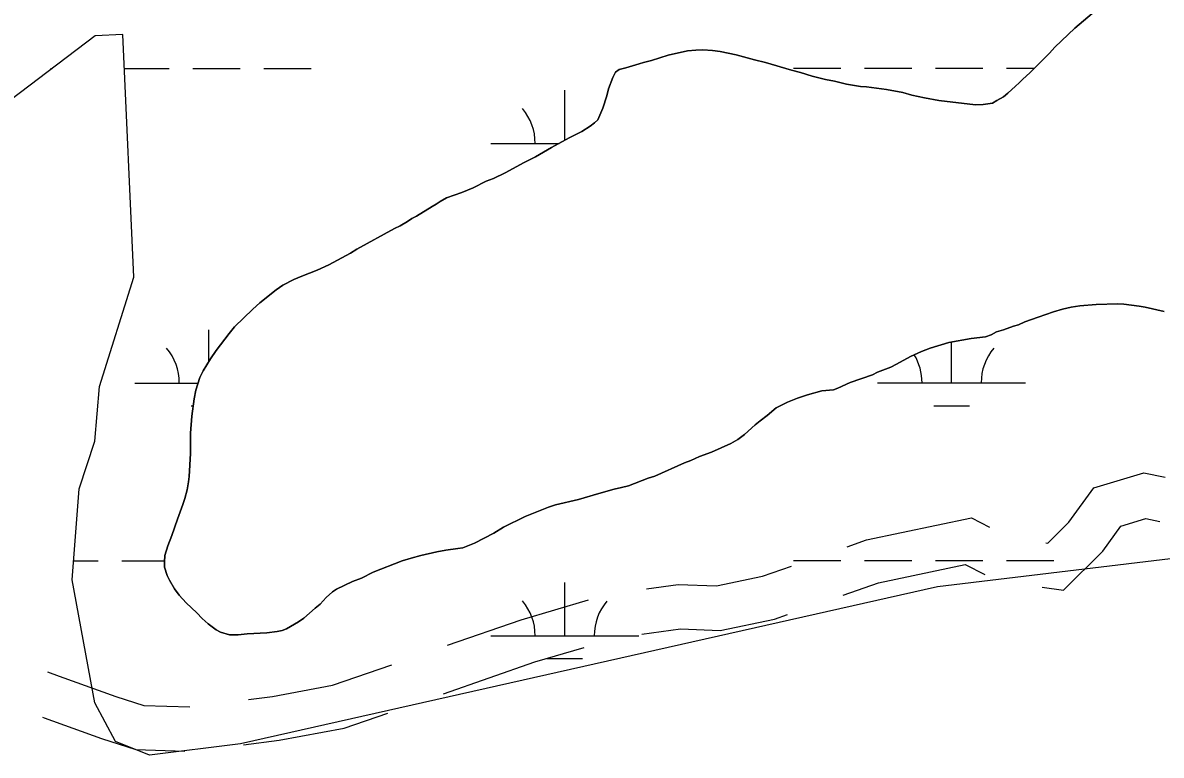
# Model space of a CAD drawing. Extents: x 3263578 to 3301413, y 764927 to 798602.
# Drawn here: x 3286878 to 3287648, y 788701 to 789196 of the extents above; entities that cross this region are included whole.
import ezdxf

# ---------------------------------------------------------------- set-up
doc = ezdxf.new("R2010")
doc.units = 0
for name, color, linetype in [('V-ROAD-CNTR', 7, 'Continuous'), ('V-SITE-VEGE', 7, 'Continuous'), ('V-TOPO-SHOR', 7, 'Continuous'), ('V-WETL-SWMP', 7, 'Continuous')]:
    doc.layers.add(name, color=color, linetype=linetype)

msp = doc.modelspace()

# ---------------------------------------------------------------- linework, layer by layer
at = {"layer": 'V-ROAD-CNTR'}
for points in [[(3287569.63, 788844.21), (3287570.9, 788844.05), (3287585.26, 788858.27), (3287602.13, 788881.43), (3287635.94, 788891.56), (3287650.2, 788888.57)], [(3287435.49, 788841.66), (3287448.56, 788846.22), (3287519.32, 788861.13), (3287531.66, 788854.86)], [(3287567.06, 788814.29), (3287581.56, 788812.38), (3287608.09, 788838.65), (3287620.43, 788855.59), (3287637.25, 788860.63), (3287646.57, 788858.68)], [(3287299.76, 788813.24), (3287321.17, 788816.25), (3287347.17, 788815.29), (3287378.3, 788821.72), (3287397.72, 788828.49)], [(3287432.75, 788808.94), (3287456.63, 788817.27), (3287515.16, 788829.59), (3287528.44, 788822.84)], [(3287165.43, 788775.05), (3287215.13, 788792.34), (3287260.56, 788805.81)], [(3287296.56, 788782.5), (3287322.72, 788786.17), (3287349.69, 788785.17), (3287386.31, 788792.74), (3287394.99, 788795.77)], [(3287162.71, 788742.34), (3287224.32, 788763.78), (3287257.66, 788773.66)], [(3286895.01, 788757.07), (3286902.89, 788754.31), (3286941.28, 788740.53), (3286960.06, 788734.44), (3286991.15, 788733.43)], [(3287030.82, 788738.4), (3287047.01, 788740.55), (3287087.76, 788748.05), (3287127.65, 788761.91)], [(3286891.61, 788726.47), (3286892.87, 788726.03), (3286931.58, 788712.14), (3286954.84, 788704.59), (3286987.9, 788703.52)], [(3287027.61, 788707.71), (3287051.7, 788710.91), (3287095.44, 788718.96), (3287124.93, 788729.2)]]:
    msp.add_lwpolyline(points, dxfattribs=at)
at = {"layer": 'V-SITE-VEGE'}
for points in [[(3287600.94, 789202.02), (3287589.22, 789192.05), (3287575.73, 789179.16), (3287572.02, 789175.06), (3287558.73, 789161.77), (3287554.04, 789157.67), (3287551.69, 789155.13), (3287549.15, 789152.79), (3287543.88, 789148.1), (3287540.94, 789145.76), (3287533.52, 789141.46), (3287527.26, 789140.48), (3287522.18, 789140.29), (3287497.37, 789143.23), (3287487.6, 789144.99), (3287479, 789146.75), (3287472.94, 789148.51), (3287462, 789150.66), (3287448.52, 789152.42), (3287444.42, 789152.62), (3287435.04, 789154.18), (3287426.83, 789156.14), (3287420.77, 789157.31), (3287411.79, 789159.66), (3287403.77, 789162.01), (3287397.72, 789163.57), (3287380.33, 789168.85), (3287372.71, 789170.61), (3287360.4, 789173.94), (3287349.65, 789176.28), (3287344.38, 789177.07), (3287337.93, 789177.46), (3287333.24, 789177.26), (3287327.57, 789176.68), (3287314.48, 789173.75), (3287303.14, 789170.23), (3287297.87, 789168.87), (3287294.94, 789167.89), (3287285.95, 789165.35), (3287281.26, 789164.18), (3287278.92, 789162.23), (3287276.96, 789158.71), (3287274.22, 789151.09), (3287273.05, 789146.4), (3287270.31, 789138), (3287266.99, 789130.19), (3287264.64, 789128.04), (3287261.71, 789125.89), (3287256.04, 789122.18), (3287247.64, 789117.88), (3287235.72, 789111.43), (3287224.78, 789105.18), (3287217.15, 789101.28), (3287204.26, 789094.25), (3287196.44, 789090.54), (3287191.55, 789088.58), (3287182.76, 789084.09), (3287174.94, 789080.97), (3287164.78, 789077.45), (3287160.29, 789074.91), (3287157.75, 789073.15), (3287155.01, 789071.59), (3287144.46, 789064.95), (3287141.33, 789063.39), (3287138.4, 789061.44), (3287133.32, 789058.51), (3287129.6, 789056.75), (3287104.2, 789042.68), (3287099.7, 789039.95), (3287085.24, 789032.14), (3287077.23, 789028.43), (3287066.87, 789024.52), (3287061.6, 789022.18), (3287054.17, 789018.46), (3287049.68, 789015.34), (3287038.54, 789006.35), (3287033.85, 789002.25), (3287021.34, 788990.14), (3287017.82, 788985.84), (3287009.02, 788974.32), (3287005.31, 788968.65), (3287000.23, 788960.44), (3286998.08, 788955.95), (3286995.34, 788947.55), (3286994.17, 788941.49), (3286992.6, 788929.96), (3286991.62, 788918.43), (3286991.62, 788904.76), (3286990.83, 788889.12), (3286990.44, 788885.61)], [(3286990.44, 788885.61), (3286989.46, 788880.14), (3286987.9, 788874.27), (3286986.53, 788870.17), (3286982.81, 788860.21), (3286979.1, 788849.27), (3286976.36, 788842.23), (3286974.41, 788835.78), (3286974.02, 788831.48), (3286974.21, 788827.77), (3286975.97, 788822.3), (3286977.53, 788818.98), (3286980.85, 788813.31), (3286983.98, 788809.01), (3286988.66, 788803.73), (3286996.09, 788796.89), (3286999.6, 788793.18), (3287003.71, 788789.47), (3287008.98, 788785.56), (3287011.91, 788783.99), (3287017.97, 788782.23), (3287023.83, 788782.04), (3287030.08, 788782.82), (3287043.18, 788783.4), (3287050.21, 788784.38), (3287053.53, 788785.16), (3287056.66, 788786.13), (3287064.67, 788790.82), (3287068.38, 788793.36), (3287076.01, 788800.2), (3287079.33, 788802.93), (3287083.43, 788807.43), (3287087.73, 788811.14), (3287090.27, 788812.9), (3287101.22, 788818.17), (3287107.28, 788820.51), (3287115.09, 788824.42), (3287134.63, 788832.03), (3287140.89, 788833.99), (3287147.34, 788835.74), (3287158.08, 788838.28), (3287164.14, 788839.45), (3287172.35, 788840.43), (3287175.67, 788841.01), (3287183.49, 788844.14), (3287196.58, 788850.78), (3287203.23, 788854.88), (3287217.88, 788862.11), (3287233.71, 788868.36), (3287238.4, 788869.92), (3287253.84, 788873.63), (3287267.52, 788877.73), (3287278.07, 788880.66), (3287282.95, 788881.63), (3287287.64, 788882.8), (3287300.93, 788887.88), (3287305.43, 788889.25), (3287325.56, 788898.43), (3287329.85, 788899.99), (3287335.72, 788902.53), (3287343.73, 788905.65), (3287356.83, 788911.32), (3287361.51, 788914.05), (3287366.01, 788917.57), (3287373.24, 788924.02), (3287376.56, 788926.75), (3287381.25, 788930.27), (3287387.51, 788935.54), (3287395.13, 788939.25), (3287401.77, 788941.98), (3287408.61, 788944.33), (3287418.38, 788947.06), (3287426.2, 788947.65), (3287429.13, 788948.82), (3287437.53, 788952.72), (3287452.58, 788957.8), (3287455.9, 788959.56), (3287464.89, 788963.07), (3287468.8, 788965.03), (3287478.18, 788970.3), (3287485.6, 788973.62), (3287491.47, 788975.77), (3287504.17, 788979.67), (3287519.22, 788982.41), (3287528.79, 788983.58), (3287532.7, 788984.94), (3287536.22, 788986.9), (3287541.1, 788988.26), (3287547.75, 788990.61), (3287551.07, 788991.58), (3287555.37, 788993.54), (3287564.55, 788996.85), (3287574.91, 789000.37), (3287580.97, 789002.13), (3287586.83, 789003.49), (3287592.69, 789004.47), (3287603.63, 789005.25), (3287618.29, 789005.83), (3287622.39, 789005.64), (3287632.75, 789004.27), (3287636.85, 789003.48)], [(3287636.85, 789003.48), (3287649.55, 789000.55)]]:
    msp.add_lwpolyline(points, dxfattribs=at)
at = {"layer": 'V-TOPO-SHOR'}
for points in [[(3287054.17, 789018.46), (3287061.6, 789022.18), (3287066.87, 789024.52), (3287077.23, 789028.43), (3287085.24, 789032.14), (3287099.7, 789039.95), (3287104.2, 789042.68), (3287129.6, 789056.75), (3287133.32, 789058.5), (3287138.4, 789061.44), (3287141.33, 789063.39), (3287144.46, 789064.95), (3287155.01, 789071.59), (3287157.75, 789073.15), (3287160.29, 789074.91), (3287164.78, 789077.45), (3287174.94, 789080.97), (3287182.76, 789084.09), (3287191.55, 789088.58), (3287196.44, 789090.54), (3287204.26, 789094.25), (3287217.15, 789101.28), (3287224.78, 789105.18), (3287235.72, 789111.43), (3287247.64, 789117.88), (3287256.04, 789122.18), (3287261.71, 789125.89), (3287264.64, 789128.04), (3287266.99, 789130.19), (3287270.31, 789138), (3287273.05, 789146.4), (3287274.22, 789151.09), (3287276.96, 789158.71), (3287278.92, 789162.23), (3287281.26, 789164.18), (3287285.95, 789165.35), (3287294.94, 789167.89), (3287297.87, 789168.87), (3287303.14, 789170.23), (3287314.48, 789173.75), (3287327.57, 789176.68), (3287333.24, 789177.26), (3287337.93, 789177.46), (3287344.38, 789177.07), (3287349.65, 789176.28), (3287360.4, 789173.94), (3287372.71, 789170.61), (3287380.33, 789168.85), (3287397.72, 789163.57), (3287403.77, 789162.01), (3287411.79, 789159.66), (3287420.77, 789157.31), (3287426.83, 789156.14), (3287435.04, 789154.18), (3287444.42, 789152.62), (3287448.52, 789152.42), (3287462, 789150.66), (3287472.94, 789148.51), (3287479, 789146.75), (3287487.6, 789144.99), (3287497.37, 789143.23), (3287522.18, 789140.29), (3287527.26, 789140.48), (3287533.52, 789141.46), (3287536.64, 789143.22), (3287540.94, 789145.76), (3287543.88, 789148.1), (3287549.15, 789152.79), (3287551.69, 789155.13), (3287554.04, 789157.67), (3287558.73, 789161.77), (3287572.02, 789175.06), (3287575.73, 789179.16), (3287589.22, 789192.05), (3287600.94, 789202.02)], [(3287528.79, 788983.58), (3287519.22, 788982.41), (3287504.17, 788979.67), (3287491.47, 788975.77), (3287485.6, 788973.62), (3287478.18, 788970.3), (3287468.8, 788965.03), (3287464.89, 788963.07), (3287455.9, 788959.56), (3287452.58, 788957.8), (3287437.53, 788952.72), (3287429.13, 788948.82), (3287426.2, 788947.65), (3287418.38, 788947.06), (3287408.61, 788944.33), (3287401.77, 788941.98), (3287395.13, 788939.25), (3287387.51, 788935.54), (3287381.25, 788930.27), (3287376.56, 788926.75), (3287373.24, 788924.02), (3287366.01, 788917.57), (3287361.51, 788914.05), (3287356.82, 788911.32), (3287343.73, 788905.65), (3287335.72, 788902.53), (3287329.85, 788899.99), (3287325.56, 788898.43), (3287305.43, 788889.25), (3287300.93, 788887.88), (3287287.64, 788882.8), (3287282.95, 788881.63), (3287278.07, 788880.66), (3287267.52, 788877.73), (3287253.84, 788873.63), (3287238.4, 788869.92), (3287233.71, 788868.36), (3287217.88, 788862.11), (3287203.23, 788854.88), (3287196.58, 788850.78), (3287183.49, 788844.14), (3287175.67, 788841.01), (3287172.35, 788840.43), (3287164.14, 788839.45), (3287158.08, 788838.28), (3287147.34, 788835.74), (3287140.89, 788833.99), (3287134.63, 788832.03), (3287115.09, 788824.42), (3287107.28, 788820.51), (3287101.22, 788818.17), (3287090.27, 788812.9), (3287087.73, 788811.14), (3287083.43, 788807.43), (3287079.33, 788802.93), (3287076.01, 788800.2), (3287068.38, 788793.36), (3287064.67, 788790.82), (3287056.66, 788786.13), (3287053.53, 788785.16), (3287050.21, 788784.38), (3287043.18, 788783.4), (3287030.08, 788782.82), (3287023.83, 788782.04), (3287017.97, 788782.23), (3287011.91, 788783.99), (3287008.98, 788785.56), (3287003.71, 788789.47), (3286999.6, 788793.18), (3286996.09, 788796.89), (3286988.66, 788803.73), (3286983.98, 788809.01), (3286980.85, 788813.31), (3286977.53, 788818.98), (3286975.97, 788822.3), (3286974.21, 788827.77), (3286974.02, 788831.48), (3286974.41, 788835.78), (3286976.36, 788842.23), (3286979.1, 788849.27), (3286982.81, 788860.21), (3286986.53, 788870.17), (3286987.9, 788874.27), (3286989.46, 788880.14), (3286990.44, 788885.61), (3286990.83, 788889.12), (3286991.62, 788904.76), (3286991.62, 788918.43), (3286992.6, 788929.96), (3286994.17, 788941.49), (3286995.34, 788947.55), (3286998.08, 788955.95), (3287000.23, 788960.44), (3287005.31, 788968.65), (3287009.02, 788974.32), (3287017.82, 788985.84), (3287021.34, 788990.14), (3287033.85, 789002.25), (3287038.54, 789006.35), (3287049.68, 789015.34), (3287054.17, 789018.46)], [(3287649.55, 789000.55), (3287636.85, 789003.48), (3287632.75, 789004.27), (3287622.39, 789005.64), (3287618.29, 789005.83), (3287603.63, 789005.25), (3287592.69, 789004.47), (3287586.83, 789003.49), (3287580.97, 789002.13), (3287574.91, 789000.37), (3287564.55, 788996.85), (3287555.37, 788993.54), (3287551.07, 788991.58), (3287547.75, 788990.61), (3287541.1, 788988.26), (3287536.22, 788986.9), (3287532.7, 788984.94), (3287528.79, 788983.58)]]:
    msp.add_lwpolyline(points, dxfattribs=at)
at = {"layer": 'V-WETL-SWMP'}
for p, q in [((3286897.21, 789164.89), (3286898.14, 789164.89)), ((3286947, 789164.89), (3286977.21, 789164.89)), ((3286993.21, 789164.89), (3287025.21, 789164.89)), ((3287041.21, 789164.9), (3287073.21, 789164.9)), ((3287399.12, 789164.92), (3287431.12, 789164.92)), ((3287447.12, 789164.93), (3287479.12, 789164.93)), ((3287495.12, 789164.93), (3287527.12, 789164.93)), ((3287543.12, 789164.93), (3287561.88, 789164.93)), ((3287244.53, 789116.21), (3287244.53, 789150.17)), ((3287194.53, 789114.17), (3287240.76, 789114.17)), ((3287004.07, 788966.66), (3287004.07, 788988.29)), ((3287505.98, 788952.33), (3287505.98, 788980.01)), ((3286954.07, 788952.29), (3286996.88, 788952.29)), ((3287455.98, 788952.32), (3287555.98, 788952.33)), ((3286992.08, 788936.86), (3286993.54, 788936.86)), ((3287493.98, 788936.89), (3287517.98, 788936.9)), ((3286912.71, 788832.21), (3286929.24, 788832.21)), ((3286945.24, 788832.21), (3286974.08, 788832.22)), ((3287399.15, 788832.25), (3287431.15, 788832.25)), ((3287447.15, 788832.25), (3287479.15, 788832.25)), ((3287495.15, 788832.25), (3287527.15, 788832.26)), ((3287543.15, 788832.26), (3287575.15, 788832.26)), ((3287244.56, 788781.49), (3287244.56, 788817.49)), ((3287194.56, 788781.49), (3287294.56, 788781.5)), ((3287232.56, 788766.06), (3287256.56, 788766.06))]:
    msp.add_line(p, q, dxfattribs=at)
for points in [[(3287600.94, 789202.02), (3287589.22, 789192.06), (3287575.73, 789179.16), (3287572.02, 789175.06), (3287558.73, 789161.78), (3287554.04, 789157.67), (3287551.69, 789155.13), (3287549.15, 789152.79), (3287543.87, 789148.1), (3287540.94, 789145.76), (3287536.64, 789143.22), (3287533.52, 789141.46), (3287527.26, 789140.48), (3287522.18, 789140.29), (3287497.37, 789143.23), (3287487.6, 789144.99), (3287479, 789146.75), (3287472.94, 789148.51), (3287462, 789150.66), (3287448.52, 789152.42), (3287444.42, 789152.62), (3287435.04, 789154.18), (3287426.83, 789156.14), (3287420.77, 789157.31), (3287411.79, 789159.66), (3287403.77, 789162.01), (3287397.72, 789163.57), (3287380.33, 789168.85), (3287372.71, 789170.61), (3287360.4, 789173.94), (3287349.65, 789176.28), (3287344.38, 789177.07), (3287337.93, 789177.46), (3287333.24, 789177.26), (3287327.57, 789176.68), (3287314.48, 789173.75), (3287303.15, 789170.23), (3287297.87, 789168.87), (3287294.94, 789167.89), (3287285.95, 789165.35), (3287281.26, 789164.18), (3287278.91, 789162.23), (3287276.96, 789158.71), (3287274.22, 789151.09), (3287273.05, 789146.4), (3287270.31, 789138), (3287266.99, 789130.19), (3287264.64, 789128.04), (3287261.71, 789125.89), (3287256.04, 789122.18), (3287247.64, 789117.88), (3287235.72, 789111.44), (3287224.77, 789105.18), (3287217.15, 789101.28), (3287204.26, 789094.25), (3287196.44, 789090.54), (3287191.55, 789088.58), (3287182.76, 789084.09), (3287174.94, 789080.97), (3287164.78, 789077.45), (3287160.29, 789074.91), (3287157.75, 789073.15), (3287155.01, 789071.59), (3287144.46, 789064.95), (3287141.33, 789063.39), (3287138.4, 789061.43), (3287133.32, 789058.5), (3287129.6, 789056.75), (3287104.2, 789042.68), (3287099.7, 789039.95), (3287085.24, 789032.14), (3287077.23, 789028.43), (3287066.87, 789024.52), (3287061.6, 789022.18), (3287054.17, 789018.46), (3287049.68, 789015.34), (3287038.54, 789006.35), (3287033.85, 789002.25), (3287021.34, 788990.14), (3287017.82, 788985.84), (3287009.02, 788974.32), (3287005.31, 788968.65), (3287000.23, 788960.44), (3286998.08, 788955.95), (3286995.34, 788947.55), (3286994.17, 788941.49), (3286992.6, 788929.96), (3286991.62, 788918.43)], [(3288517.98, 788937.36), (3287496.37, 788814.51), (3287025.56, 788708.46), (3286964.02, 788700.78), (3286940.95, 788710.02), (3286927.1, 788736.17), (3286911.74, 788819.26), (3286916.37, 788880.8), (3286927.14, 788913.1), (3286930.23, 788950.03), (3286953.32, 789023.87), (3286945.98, 789187.88), (3286927.21, 789186.96), (3286805.64, 789094.68), (3286761.02, 789068.53), (3286705.63, 789043.93), (3286625.62, 789033.18), (3286539.46, 789030.12), (3286484.08, 789027.05), (3286431.77, 789034.76), (3286390.23, 789054.77), (3286297.94, 789107.1)], [(3286991.62, 788918.43), (3286991.62, 788904.76), (3286990.83, 788889.12), (3286990.44, 788885.61), (3286989.46, 788880.14), (3286987.9, 788874.28), (3286986.53, 788870.17), (3286982.81, 788860.21), (3286979.1, 788849.27), (3286976.36, 788842.23), (3286974.41, 788835.78), (3286974.01, 788831.48), (3286974.21, 788827.77), (3286975.97, 788822.3), (3286977.53, 788818.98), (3286980.85, 788813.31), (3286983.98, 788809.01), (3286988.66, 788803.73), (3286996.09, 788796.89), (3286999.6, 788793.18), (3287003.71, 788789.47), (3287008.98, 788785.56), (3287011.91, 788783.99), (3287017.97, 788782.23), (3287023.83, 788782.04), (3287030.08, 788782.82), (3287043.18, 788783.4), (3287050.21, 788784.38), (3287053.53, 788785.16), (3287056.66, 788786.13), (3287064.67, 788790.82), (3287068.38, 788793.36), (3287076.01, 788800.2), (3287079.33, 788802.93), (3287083.43, 788807.43), (3287087.73, 788811.14), (3287090.27, 788812.9), (3287101.22, 788818.17), (3287107.27, 788820.51), (3287115.09, 788824.42), (3287134.63, 788832.04), (3287140.89, 788833.99), (3287147.34, 788835.74), (3287158.08, 788838.28), (3287164.14, 788839.45), (3287172.35, 788840.43), (3287175.67, 788841.01), (3287183.49, 788844.14), (3287196.58, 788850.78), (3287203.22, 788854.88), (3287217.88, 788862.11), (3287233.71, 788868.36), (3287238.4, 788869.92), (3287253.84, 788873.63), (3287267.52, 788877.73), (3287278.07, 788880.66), (3287282.95, 788881.63), (3287287.64, 788882.8), (3287300.93, 788887.88), (3287305.43, 788889.25), (3287325.56, 788898.43), (3287329.85, 788899.99), (3287335.72, 788902.53), (3287343.73, 788905.65), (3287356.82, 788911.32), (3287361.51, 788914.05), (3287366.01, 788917.57), (3287373.24, 788924.02), (3287376.56, 788926.75), (3287381.25, 788930.27), (3287387.5, 788935.54), (3287395.13, 788939.25), (3287401.77, 788941.98), (3287408.61, 788944.33), (3287418.38, 788947.06), (3287426.2, 788947.65), (3287429.13, 788948.82), (3287437.53, 788952.72), (3287452.58, 788957.8), (3287455.9, 788959.56), (3287464.89, 788963.07), (3287468.8, 788965.03), (3287478.18, 788970.3), (3287485.6, 788973.62), (3287491.47, 788975.77), (3287504.17, 788979.67), (3287519.22, 788982.41), (3287528.79, 788983.58), (3287532.7, 788984.94), (3287536.22, 788986.9), (3287541.1, 788988.26), (3287547.75, 788990.61), (3287551.07, 788991.58), (3287555.37, 788993.54), (3287564.55, 788996.86), (3287574.91, 789000.37), (3287580.97, 789002.13), (3287586.83, 789003.49), (3287592.69, 789004.47), (3287603.63, 789005.25), (3287618.29, 789005.83)], [(3287618.29, 789005.83), (3287622.39, 789005.64), (3287632.75, 789004.27), (3287636.85, 789003.48), (3287649.55, 789000.55)]]:
    msp.add_lwpolyline(points, dxfattribs=at)
for centre, start, end in [((3287189.29, 789114.64), 359.23235, 40.77601), ((3286948.83, 788952.76), 359.23235, 40.77601), ((3287561.23, 788952.81), 139.23234, 180.776), ((3287450.74, 788952.8), 359.23235, 31.89697), ((3287189.32, 788781.97), 359.23235, 40.77601), ((3287299.8, 788781.97), 139.23234, 180.776)]:
    msp.add_arc(centre, 35.25, start, end, dxfattribs=at)

doc.saveas('drawing.dxf')
